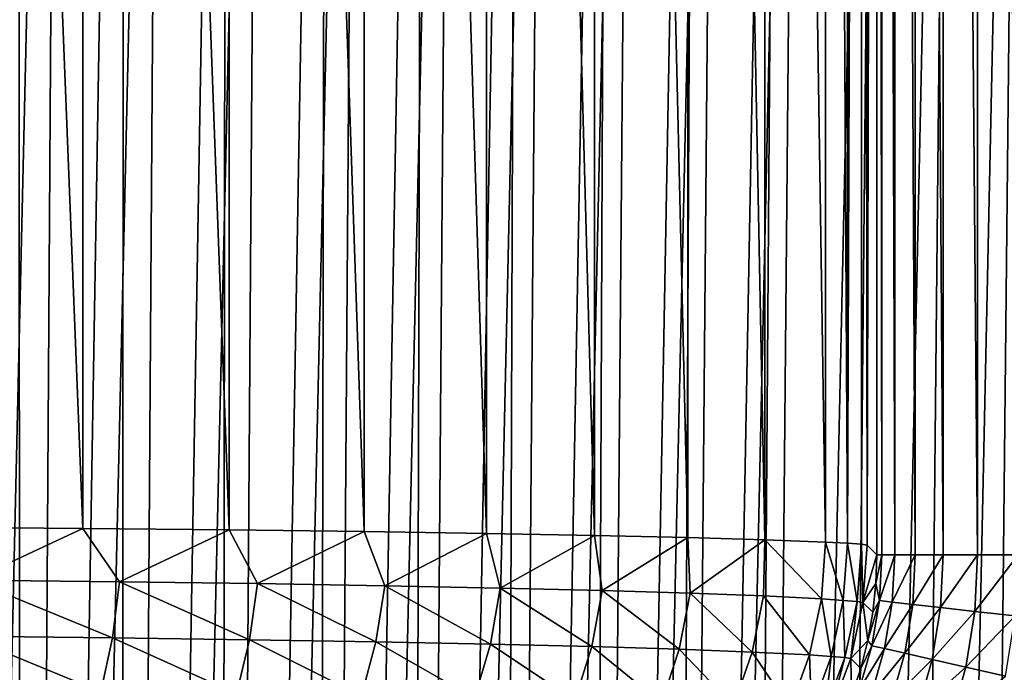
# Model space of a CAD drawing. Header units: millimetres. Extents: x -110 to 110, y 0 to 80.
# Tile 306 of 439: x 77.32 to 82.21, y 29.49 to 32.73. Entities that reach past the tile are written whole.
import ezdxf

# ---------------------------------------------------------------- set-up
doc = ezdxf.new("R2010")
doc.units = ezdxf.units.MM
doc.header["$LTSCALE"] = 59.460957
for name, color, linetype in [('127', 7, 'CONTINUOUS'), ('128', 7, 'CONTINUOUS'), ('129', 7, 'CONTINUOUS'), ('138', 7, 'CONTINUOUS'), ('139', 7, 'CONTINUOUS'), ('30', 7, 'CONTINUOUS'), ('54', 7, 'CONTINUOUS'), ('6', 7, 'CONTINUOUS'), ('71', 7, 'CONTINUOUS'), ('77', 7, 'CONTINUOUS'), ('84', 7, 'CONTINUOUS'), ('85', 7, 'CONTINUOUS')]:
    doc.layers.add(name, color=color, linetype=linetype)

msp = doc.modelspace()

# ---------------------------------------------------------------- linework, layer by layer
at = {"layer": '127', "color": 7, "linetype": 'CONTINUOUS'}
for points in [[(81.5784, 30.0689, 48.0349), (81.5292, 30.1181, 45.2163), (81.5088, 29.8336, 45.2117), (81.5784, 30.0689, 48.0349)], [(81.5734, 29.9268, 48.0373), (81.5784, 30.0689, 48.0349), (81.5088, 29.8336, 45.2117), (81.5734, 29.9268, 48.0373)], [(81.5583, 29.7849, 48.0395), (81.5734, 29.9268, 48.0373), (81.5088, 29.8336, 45.2117), (81.5583, 29.7849, 48.0395)], [(81.4481, 29.5548, 45.2079), (81.533, 29.6442, 48.0415), (81.5088, 29.8336, 45.2117), (81.4481, 29.5548, 45.2079)], [(81.533, 29.6442, 48.0415), (81.5583, 29.7849, 48.0395), (81.5088, 29.8336, 45.2117), (81.533, 29.6442, 48.0415)], [(81.4977, 29.5056, 48.0433), (81.533, 29.6442, 48.0415), (81.4481, 29.5548, 45.2079), (81.4977, 29.5056, 48.0433)], [(81.3483, 29.2876, 45.205), (81.4526, 29.3701, 48.0449), (81.4481, 29.5548, 45.2079), (81.3483, 29.2876, 45.205)], [(81.4526, 29.3701, 48.0449), (81.4977, 29.5056, 48.0433), (81.4481, 29.5548, 45.2079), (81.4526, 29.3701, 48.0449)]]:
    msp.add_3dface(points, dxfattribs=at)
at = {"layer": '128', "color": 7, "linetype": 'CONTINUOUS'}
for points in [[(81.3232, 30.1321, 43.8806), (81.3028, 29.8509, 43.8818), (81.4113, 29.8435, 44.3183), (81.3232, 30.1321, 43.8806)], [(81.4321, 30.1275, 44.319), (81.3232, 30.1321, 43.8806), (81.4113, 29.8435, 44.3183), (81.4321, 30.1275, 44.319)], [(81.4321, 30.1275, 44.319), (81.4113, 29.8435, 44.3183), (81.4803, 29.8386, 44.7632), (81.4321, 30.1275, 44.319)], [(81.501, 30.1228, 44.7659), (81.4321, 30.1275, 44.319), (81.4803, 29.8386, 44.7632), (81.501, 30.1228, 44.7659)], [(81.5088, 29.8336, 45.2117), (81.501, 30.1228, 44.7659), (81.4803, 29.8386, 44.7632), (81.5088, 29.8336, 45.2117)], [(81.5292, 30.1181, 45.2163), (81.501, 30.1228, 44.7659), (81.5088, 29.8336, 45.2117), (81.5292, 30.1181, 45.2163)], [(81.3028, 29.8509, 43.8818), (81.244, 29.5726, 43.8944), (81.3511, 29.5653, 44.3255), (81.3028, 29.8509, 43.8818)], [(81.4113, 29.8435, 44.3183), (81.3028, 29.8509, 43.8818), (81.3511, 29.5653, 44.3255), (81.4113, 29.8435, 44.3183)], [(81.4113, 29.8435, 44.3183), (81.3511, 29.5653, 44.3255), (81.4196, 29.5601, 44.7649), (81.4113, 29.8435, 44.3183)], [(81.4803, 29.8386, 44.7632), (81.4113, 29.8435, 44.3183), (81.4196, 29.5601, 44.7649), (81.4803, 29.8386, 44.7632)], [(81.4481, 29.5548, 45.2079), (81.4803, 29.8386, 44.7632), (81.4196, 29.5601, 44.7649), (81.4481, 29.5548, 45.2079)], [(81.4481, 29.5548, 45.2079), (81.5088, 29.8336, 45.2117), (81.4803, 29.8386, 44.7632), (81.4481, 29.5548, 45.2079)], [(81.244, 29.5726, 43.8944), (81.1479, 29.3057, 43.9183), (81.2529, 29.2985, 44.3406), (81.244, 29.5726, 43.8944)], [(81.3511, 29.5653, 44.3255), (81.244, 29.5726, 43.8944), (81.2529, 29.2985, 44.3406), (81.3511, 29.5653, 44.3255)], [(81.3511, 29.5653, 44.3255), (81.2529, 29.2985, 44.3406), (81.3202, 29.293, 44.771), (81.3511, 29.5653, 44.3255)], [(81.4196, 29.5601, 44.7649), (81.3511, 29.5653, 44.3255), (81.3202, 29.293, 44.771), (81.4196, 29.5601, 44.7649)], [(81.3483, 29.2876, 45.205), (81.4196, 29.5601, 44.7649), (81.3202, 29.293, 44.771), (81.3483, 29.2876, 45.205)], [(81.3483, 29.2876, 45.205), (81.4481, 29.5548, 45.2079), (81.4196, 29.5601, 44.7649), (81.3483, 29.2876, 45.205)]]:
    msp.add_3dface(points, dxfattribs=at)
at = {"layer": '129', "color": 7, "linetype": 'CONTINUOUS'}
for points in [[(77.6342, 30.2007, 38.8612), (76.857, 30.2071, 38.3928), (77.0819, 29.9442, 38.5374), (77.6342, 30.2007, 38.8612)], [(77.6342, 30.2007, 38.8612), (77.0819, 29.9442, 38.5374), (77.8159, 29.936, 39.0078), (77.6342, 30.2007, 38.8612)], [(78.3614, 30.1933, 39.4039), (77.6342, 30.2007, 38.8612), (77.8159, 29.936, 39.0078), (78.3614, 30.1933, 39.4039)], [(78.3614, 30.1933, 39.4039), (77.8159, 29.936, 39.0078), (78.502, 29.9266, 39.5457), (78.3614, 30.1933, 39.4039)], [(79.0317, 30.1849, 40.0156), (78.3614, 30.1933, 39.4039), (78.502, 29.9266, 39.5457), (79.0317, 30.1849, 40.0156)], [(79.0317, 30.1849, 40.0156), (78.502, 29.9266, 39.5457), (79.134, 29.9161, 40.1462), (79.0317, 30.1849, 40.0156)], [(79.6385, 30.1757, 40.6903), (79.0317, 30.1849, 40.0156), (79.134, 29.9161, 40.1462), (79.6385, 30.1757, 40.6903)], [(79.6385, 30.1757, 40.6903), (79.134, 29.9161, 40.1462), (79.7062, 29.9047, 40.8039), (79.6385, 30.1757, 40.6903)], [(80.1759, 30.1657, 41.4215), (79.6385, 30.1757, 40.6903), (79.7062, 29.9047, 40.8039), (80.1759, 30.1657, 41.4215)], [(80.1759, 30.1657, 41.4215), (79.7062, 29.9047, 40.8039), (80.2134, 29.8923, 41.5129), (80.1759, 30.1657, 41.4215)], [(80.6387, 30.155, 42.2021), (80.1759, 30.1657, 41.4215), (80.2134, 29.8923, 41.5129), (80.6387, 30.155, 42.2021)], [(80.6387, 30.155, 42.2021), (80.2134, 29.8923, 41.5129), (80.6511, 29.8791, 42.2668), (80.6387, 30.155, 42.2021)], [(81.0224, 30.1438, 43.0245), (80.6387, 30.155, 42.2021), (80.6511, 29.8791, 42.2668), (81.0224, 30.1438, 43.0245)], [(81.0224, 30.1438, 43.0245), (80.6511, 29.8791, 42.2668), (81.0154, 29.8653, 43.0588), (81.0224, 30.1438, 43.0245)], [(81.3028, 29.8509, 43.8818), (81.0224, 30.1438, 43.0245), (81.0154, 29.8653, 43.0588), (81.3028, 29.8509, 43.8818)], [(81.3232, 30.1321, 43.8806), (81.0224, 30.1438, 43.0245), (81.3028, 29.8509, 43.8818), (81.3232, 30.1321, 43.8806)], [(77.0512, 29.6653, 38.5858), (77.7804, 29.6571, 39.053), (77.0819, 29.9442, 38.5374), (77.0512, 29.6653, 38.5858)], [(77.0819, 29.9442, 38.5374), (77.7804, 29.6571, 39.053), (77.8159, 29.936, 39.0078), (77.0819, 29.9442, 38.5374)], [(77.7804, 29.6571, 39.053), (78.4619, 29.6478, 39.5873), (77.8159, 29.936, 39.0078), (77.7804, 29.6571, 39.053)], [(77.8159, 29.936, 39.0078), (78.4619, 29.6478, 39.5873), (78.502, 29.9266, 39.5457), (77.8159, 29.936, 39.0078)], [(78.4619, 29.6478, 39.5873), (79.0897, 29.6374, 40.1838), (78.502, 29.9266, 39.5457), (78.4619, 29.6478, 39.5873)], [(78.502, 29.9266, 39.5457), (79.0897, 29.6374, 40.1838), (79.134, 29.9161, 40.1462), (78.502, 29.9266, 39.5457)], [(79.0897, 29.6374, 40.1838), (79.658, 29.626, 40.8371), (79.134, 29.9161, 40.1462), (79.0897, 29.6374, 40.1838)], [(79.134, 29.9161, 40.1462), (79.658, 29.626, 40.8371), (79.7062, 29.9047, 40.8039), (79.134, 29.9161, 40.1462)], [(79.658, 29.626, 40.8371), (80.1619, 29.6137, 41.5414), (79.7062, 29.9047, 40.8039), (79.658, 29.626, 40.8371)], [(79.7062, 29.9047, 40.8039), (80.1619, 29.6137, 41.5414), (80.2134, 29.8923, 41.5129), (79.7062, 29.9047, 40.8039)], [(80.1619, 29.6137, 41.5414), (80.5967, 29.6006, 42.2902), (80.2134, 29.8923, 41.5129), (80.1619, 29.6137, 41.5414)], [(80.2134, 29.8923, 41.5129), (80.5967, 29.6006, 42.2902), (80.6511, 29.8791, 42.2668), (80.2134, 29.8923, 41.5129)], [(80.5967, 29.6006, 42.2902), (80.9584, 29.5869, 43.0769), (80.6511, 29.8791, 42.2668), (80.5967, 29.6006, 42.2902)], [(80.6511, 29.8791, 42.2668), (80.9584, 29.5869, 43.0769), (81.0154, 29.8653, 43.0588), (80.6511, 29.8791, 42.2668)], [(80.9584, 29.5869, 43.0769), (81.244, 29.5726, 43.8944), (81.0154, 29.8653, 43.0588), (80.9584, 29.5869, 43.0769)], [(81.244, 29.5726, 43.8944), (81.3028, 29.8509, 43.8818), (81.0154, 29.8653, 43.0588), (81.244, 29.5726, 43.8944)], [(77.0012, 29.3973, 38.668), (77.7223, 29.3892, 39.1301), (77.0512, 29.6653, 38.5858), (77.0012, 29.3973, 38.668)], [(77.0512, 29.6653, 38.5858), (77.7223, 29.3892, 39.1301), (77.7804, 29.6571, 39.053), (77.0512, 29.6653, 38.5858)], [(77.7223, 29.3892, 39.1301), (78.3964, 29.38, 39.6585), (77.7804, 29.6571, 39.053), (77.7223, 29.3892, 39.1301)], [(77.7804, 29.6571, 39.053), (78.3964, 29.38, 39.6585), (78.4619, 29.6478, 39.5873), (77.7804, 29.6571, 39.053)], [(78.3964, 29.38, 39.6585), (79.0173, 29.3697, 40.2484), (78.4619, 29.6478, 39.5873), (78.3964, 29.38, 39.6585)], [(78.4619, 29.6478, 39.5873), (79.0173, 29.3697, 40.2484), (79.0897, 29.6374, 40.1838), (78.4619, 29.6478, 39.5873)], [(79.0173, 29.3697, 40.2484), (79.5794, 29.3584, 40.8946), (79.0897, 29.6374, 40.1838), (79.0173, 29.3697, 40.2484)], [(79.0897, 29.6374, 40.1838), (79.5794, 29.3584, 40.8946), (79.658, 29.626, 40.8371), (79.0897, 29.6374, 40.1838)], [(79.5794, 29.3584, 40.8946), (80.0777, 29.3463, 41.5911), (79.658, 29.626, 40.8371), (79.5794, 29.3584, 40.8946)], [(79.658, 29.626, 40.8371), (80.0777, 29.3463, 41.5911), (80.1619, 29.6137, 41.5414), (79.658, 29.626, 40.8371)], [(80.0777, 29.3463, 41.5911), (80.5077, 29.3334, 42.3317), (80.1619, 29.6137, 41.5414), (80.0777, 29.3463, 41.5911)], [(80.1619, 29.6137, 41.5414), (80.5077, 29.3334, 42.3317), (80.5967, 29.6006, 42.2902), (80.1619, 29.6137, 41.5414)], [(80.5077, 29.3334, 42.3317), (80.8655, 29.3198, 43.1098), (80.5967, 29.6006, 42.2902), (80.5077, 29.3334, 42.3317)], [(80.5967, 29.6006, 42.2902), (80.8655, 29.3198, 43.1098), (80.9584, 29.5869, 43.0769), (80.5967, 29.6006, 42.2902)], [(80.8655, 29.3198, 43.1098), (81.1479, 29.3057, 43.9183), (80.9584, 29.5869, 43.0769), (80.8655, 29.3198, 43.1098)], [(81.1479, 29.3057, 43.9183), (81.244, 29.5726, 43.8944), (80.9584, 29.5869, 43.0769), (81.1479, 29.3057, 43.9183)]]:
    msp.add_3dface(points, dxfattribs=at)
at = {"layer": '138', "color": 7, "linetype": 'CONTINUOUS'}
for points in [[(81.5734, 29.9268, 48.0373), (81.5907, 29.8422, 48.3171), (81.6028, 30.0689, 48.3135), (81.5734, 29.9268, 48.0373)], [(81.5784, 30.0689, 48.0349), (81.5734, 29.9268, 48.0373), (81.6028, 30.0689, 48.3135), (81.5784, 30.0689, 48.0349)], [(81.5907, 29.8422, 48.3171), (81.6667, 30.0689, 48.5887), (81.6028, 30.0689, 48.3135), (81.5907, 29.8422, 48.3171)], [(81.6547, 29.835, 48.5922), (81.6667, 30.0689, 48.5887), (81.5907, 29.8422, 48.3171), (81.6547, 29.835, 48.5922)], [(81.6547, 29.835, 48.5922), (81.7687, 30.0689, 48.8521), (81.6667, 30.0689, 48.5887), (81.6547, 29.835, 48.5922)], [(81.7565, 29.8235, 48.8554), (81.7687, 30.0689, 48.8521), (81.6547, 29.835, 48.5922), (81.7565, 29.8235, 48.8554)], [(81.7565, 29.8235, 48.8554), (81.9068, 30.0689, 49.0985), (81.7687, 30.0689, 48.8521), (81.7565, 29.8235, 48.8554)], [(81.8942, 29.808, 49.1016), (81.9068, 30.0689, 49.0985), (81.7565, 29.8235, 48.8554), (81.8942, 29.808, 49.1016)], [(81.8942, 29.808, 49.1016), (82.0782, 30.0689, 49.323), (81.9068, 30.0689, 49.0985), (81.8942, 29.808, 49.1016)], [(82.0649, 29.7887, 49.3258), (82.0782, 30.0689, 49.323), (81.8942, 29.808, 49.1016), (82.0649, 29.7887, 49.3258)], [(82.0649, 29.7887, 49.3258), (82.2796, 30.0689, 49.5211), (82.0782, 30.0689, 49.323), (82.0649, 29.7887, 49.3258)], [(82.2654, 29.7662, 49.5235), (82.2796, 30.0689, 49.5211), (82.0649, 29.7887, 49.3258), (82.2654, 29.7662, 49.5235)], [(81.5734, 29.9268, 48.0373), (81.5583, 29.7849, 48.0395), (81.5907, 29.8422, 48.3171), (81.5734, 29.9268, 48.0373)], [(81.533, 29.6442, 48.0415), (81.5532, 29.6182, 48.3203), (81.5907, 29.8422, 48.3171), (81.533, 29.6442, 48.0415)], [(81.5583, 29.7849, 48.0395), (81.533, 29.6442, 48.0415), (81.5907, 29.8422, 48.3171), (81.5583, 29.7849, 48.0395)], [(81.5532, 29.6182, 48.3203), (81.6547, 29.835, 48.5922), (81.5907, 29.8422, 48.3171), (81.5532, 29.6182, 48.3203)], [(81.6164, 29.6037, 48.5952), (81.6547, 29.835, 48.5922), (81.5532, 29.6182, 48.3203), (81.6164, 29.6037, 48.5952)], [(81.6164, 29.6037, 48.5952), (81.7565, 29.8235, 48.8554), (81.6547, 29.835, 48.5922), (81.6164, 29.6037, 48.5952)], [(81.7167, 29.5809, 48.8583), (81.7565, 29.8235, 48.8554), (81.6164, 29.6037, 48.5952), (81.7167, 29.5809, 48.8583)], [(81.7167, 29.5809, 48.8583), (81.8942, 29.808, 49.1016), (81.7565, 29.8235, 48.8554), (81.7167, 29.5809, 48.8583)], [(81.8521, 29.5499, 49.1042), (81.8942, 29.808, 49.1016), (81.7167, 29.5809, 48.8583), (81.8521, 29.5499, 49.1042)], [(81.8521, 29.5499, 49.1042), (82.0649, 29.7887, 49.3258), (81.8942, 29.808, 49.1016), (81.8521, 29.5499, 49.1042)], [(82.02, 29.5116, 49.3282), (82.0649, 29.7887, 49.3258), (81.8521, 29.5499, 49.1042), (82.02, 29.5116, 49.3282)], [(82.02, 29.5116, 49.3282), (82.2654, 29.7662, 49.5235), (82.0649, 29.7887, 49.3258), (82.02, 29.5116, 49.3282)], [(82.217, 29.4667, 49.5256), (82.2654, 29.7662, 49.5235), (82.02, 29.5116, 49.3282), (82.217, 29.4667, 49.5256)], [(81.533, 29.6442, 48.0415), (81.4977, 29.5056, 48.0433), (81.5532, 29.6182, 48.3203), (81.533, 29.6442, 48.0415)], [(81.4977, 29.5056, 48.0433), (81.4907, 29.3998, 48.3229), (81.5532, 29.6182, 48.3203), (81.4977, 29.5056, 48.0433)], [(81.4907, 29.3998, 48.3229), (81.6164, 29.6037, 48.5952), (81.5532, 29.6182, 48.3203), (81.4907, 29.3998, 48.3229)], [(81.5522, 29.3782, 48.5978), (81.6164, 29.6037, 48.5952), (81.4907, 29.3998, 48.3229), (81.5522, 29.3782, 48.5978)], [(81.5522, 29.3782, 48.5978), (81.7167, 29.5809, 48.8583), (81.6164, 29.6037, 48.5952), (81.5522, 29.3782, 48.5978)], [(81.6497, 29.3442, 48.8607), (81.7167, 29.5809, 48.8583), (81.5522, 29.3782, 48.5978), (81.6497, 29.3442, 48.8607)], [(81.6497, 29.3442, 48.8607), (81.8521, 29.5499, 49.1042), (81.7167, 29.5809, 48.8583), (81.6497, 29.3442, 48.8607)], [(81.7812, 29.2982, 49.1065), (81.8521, 29.5499, 49.1042), (81.6497, 29.3442, 48.8607), (81.7812, 29.2982, 49.1065)], [(81.7812, 29.2982, 49.1065), (82.02, 29.5116, 49.3282), (81.8521, 29.5499, 49.1042), (81.7812, 29.2982, 49.1065)], [(81.4977, 29.5056, 48.0433), (81.4526, 29.3701, 48.0449), (81.4907, 29.3998, 48.3229), (81.4977, 29.5056, 48.0433)], [(81.944, 29.2412, 49.3302), (82.02, 29.5116, 49.3282), (81.7812, 29.2982, 49.1065), (81.944, 29.2412, 49.3302)], [(81.944, 29.2412, 49.3302), (82.217, 29.4667, 49.5256), (82.02, 29.5116, 49.3282), (81.944, 29.2412, 49.3302)]]:
    msp.add_3dface(points, dxfattribs=at)
at = {"layer": '139', "color": 7, "linetype": 'CONTINUOUS'}
for points in [[(81.5784, 49.9311, 48.0349), (81.6028, 30.0689, 48.3135), (81.6028, 49.9311, 48.3135), (81.5784, 49.9311, 48.0349)], [(81.5784, 49.9311, 48.0349), (81.5784, 30.0689, 48.0349), (81.6028, 30.0689, 48.3135), (81.5784, 49.9311, 48.0349)], [(81.6028, 30.0689, 48.3135), (81.6667, 30.0689, 48.5887), (81.6028, 49.9311, 48.3135), (81.6028, 30.0689, 48.3135)], [(81.6028, 49.9311, 48.3135), (81.6667, 30.0689, 48.5887), (81.6667, 49.9311, 48.5887), (81.6028, 49.9311, 48.3135)], [(81.6667, 30.0689, 48.5887), (81.7687, 30.0689, 48.8521), (81.6667, 49.9311, 48.5887), (81.6667, 30.0689, 48.5887)], [(81.6667, 49.9311, 48.5887), (81.7687, 30.0689, 48.8521), (81.7687, 49.9311, 48.8521), (81.6667, 49.9311, 48.5887)], [(81.7687, 30.0689, 48.8521), (81.9068, 30.0689, 49.0985), (81.7687, 49.9311, 48.8521), (81.7687, 30.0689, 48.8521)], [(81.7687, 49.9311, 48.8521), (81.9068, 30.0689, 49.0985), (81.9068, 49.9311, 49.0985), (81.7687, 49.9311, 48.8521)], [(81.9068, 49.9311, 49.0985), (82.0782, 30.0689, 49.323), (82.0782, 49.9311, 49.323), (81.9068, 49.9311, 49.0985)], [(81.9068, 30.0689, 49.0985), (82.0782, 30.0689, 49.323), (81.9068, 49.9311, 49.0985), (81.9068, 30.0689, 49.0985)], [(82.0782, 30.0689, 49.323), (82.2796, 30.0689, 49.5211), (82.0782, 49.9311, 49.323), (82.0782, 30.0689, 49.323)], [(82.0782, 49.9311, 49.323), (82.2796, 30.0689, 49.5211), (82.2796, 49.9311, 49.5211), (82.0782, 49.9311, 49.323)]]:
    msp.add_3dface(points, dxfattribs=at)
at = {"layer": '30', "color": 7, "linetype": 'CONTINUOUS'}
for points in [[(76.8135, 9.2948, 35.6091), (77.3159, 40, 35.2364), (77.3236, 9.2948, 35.8252), (76.8135, 9.2948, 35.6091)], [(77.3159, 40, 35.2364), (77.8371, 40, 35.4738), (77.3236, 9.2948, 35.8252), (77.3159, 40, 35.2364)], [(77.3236, 9.2948, 35.8252), (77.8371, 40, 35.4738), (77.8229, 9.2948, 36.0652), (77.3236, 9.2948, 35.8252)], [(77.8229, 9.2948, 36.0652), (78.3467, 40, 35.7353), (78.3102, 9.2948, 36.3285), (77.8229, 9.2948, 36.0652)], [(77.8371, 40, 35.4738), (78.3467, 40, 35.7353), (77.8229, 9.2948, 36.0652), (77.8371, 40, 35.4738)], [(78.3102, 9.2948, 36.3285), (78.8434, 40, 36.0203), (78.7846, 9.2948, 36.6145), (78.3102, 9.2948, 36.3285)], [(78.3467, 40, 35.7353), (78.8434, 40, 36.0203), (78.3102, 9.2948, 36.3285), (78.3467, 40, 35.7353)], [(78.7846, 9.2948, 36.6145), (79.3263, 40, 36.3283), (79.2449, 9.2948, 36.9227), (78.7846, 9.2948, 36.6145)], [(78.8434, 40, 36.0203), (79.3263, 40, 36.3283), (78.7846, 9.2948, 36.6145), (78.8434, 40, 36.0203)], [(79.2449, 9.2948, 36.9227), (79.7943, 40, 36.6585), (79.6902, 9.2948, 37.2523), (79.2449, 9.2948, 36.9227)], [(79.3263, 40, 36.3283), (79.7943, 40, 36.6585), (79.2449, 9.2948, 36.9227), (79.3263, 40, 36.3283)], [(79.6902, 9.2948, 37.2523), (80.2463, 40, 37.0102), (80.1193, 9.2948, 37.6026), (79.6902, 9.2948, 37.2523)], [(79.7943, 40, 36.6585), (80.2463, 40, 37.0102), (79.6902, 9.2948, 37.2523), (79.7943, 40, 36.6585)], [(80.1193, 9.2948, 37.6026), (80.6814, 40, 37.3826), (80.5315, 9.2948, 37.9727), (80.1193, 9.2948, 37.6026)], [(80.2463, 40, 37.0102), (80.6814, 40, 37.3826), (80.1193, 9.2948, 37.6026), (80.2463, 40, 37.0102)], [(80.5315, 9.2948, 37.9727), (81.0987, 40, 37.775), (81.0076, 27.3409, 37.996), (80.5315, 9.2948, 37.9727)], [(80.6814, 40, 37.3826), (81.0987, 40, 37.775), (80.5315, 9.2948, 37.9727), (80.6814, 40, 37.3826)]]:
    msp.add_3dface(points, dxfattribs=at)
at = {"layer": '54', "color": 7, "linetype": 'CONTINUOUS'}
for points in [[(77.3236, 9.2948, -35.8252), (77.5203, 40, -35.326), (76.8135, 9.2948, -35.6091), (77.3236, 9.2948, -35.8252)], [(77.5203, 40, -35.326), (77.0009, 40, -35.1068), (76.8135, 9.2948, -35.6091), (77.5203, 40, -35.326)], [(77.8229, 9.2948, -36.0652), (78.0291, 40, -35.5688), (77.3236, 9.2948, -35.8252), (77.8229, 9.2948, -36.0652)], [(78.0291, 40, -35.5688), (77.5203, 40, -35.326), (77.3236, 9.2948, -35.8252), (78.0291, 40, -35.5688)], [(78.3102, 9.2948, -36.3285), (78.5262, 40, -35.8348), (77.8229, 9.2948, -36.0652), (78.3102, 9.2948, -36.3285)], [(78.5262, 40, -35.8348), (78.0291, 40, -35.5688), (77.8229, 9.2948, -36.0652), (78.5262, 40, -35.8348)], [(79.0105, 40, -36.1233), (78.5262, 40, -35.8348), (78.3102, 9.2948, -36.3285), (79.0105, 40, -36.1233)], [(78.7846, 9.2948, -36.6145), (79.0105, 40, -36.1233), (78.3102, 9.2948, -36.3285), (78.7846, 9.2948, -36.6145)], [(79.4811, 40, -36.4339), (79.0105, 40, -36.1233), (78.7846, 9.2948, -36.6145), (79.4811, 40, -36.4339)], [(79.2449, 9.2948, -36.9227), (79.4811, 40, -36.4339), (78.7846, 9.2948, -36.6145), (79.2449, 9.2948, -36.9227)], [(79.9368, 40, -36.7657), (79.4811, 40, -36.4339), (79.2449, 9.2948, -36.9227), (79.9368, 40, -36.7657)], [(79.6902, 9.2948, -37.2523), (79.9368, 40, -36.7657), (79.2449, 9.2948, -36.9227), (79.6902, 9.2948, -37.2523)], [(80.3768, 40, -37.1182), (79.9368, 40, -36.7657), (79.6902, 9.2948, -37.2523), (80.3768, 40, -37.1182)], [(80.1193, 9.2948, -37.6026), (80.3768, 40, -37.1182), (79.6902, 9.2948, -37.2523), (80.1193, 9.2948, -37.6026)], [(80.8001, 40, -37.4906), (80.3768, 40, -37.1182), (80.1193, 9.2948, -37.6026), (80.8001, 40, -37.4906)], [(80.5315, 9.2948, -37.9727), (80.8001, 40, -37.4906), (80.1193, 9.2948, -37.6026), (80.5315, 9.2948, -37.9727)], [(81.2059, 40, -37.882), (80.8001, 40, -37.4906), (80.5315, 9.2948, -37.9727), (81.2059, 40, -37.882)], [(80.9256, 9.2948, -38.362), (81.2059, 40, -37.882), (80.5315, 9.2948, -37.9727), (80.9256, 9.2948, -38.362)], [(81.5932, 40, -38.2917), (81.2059, 40, -37.882), (80.9256, 9.2948, -38.362), (81.5932, 40, -38.2917)], [(81.3009, 9.2948, -38.7694), (81.5932, 40, -38.2917), (80.9256, 9.2948, -38.362), (81.3009, 9.2948, -38.7694)], [(81.9612, 40, -38.7188), (81.5932, 40, -38.2917), (81.3009, 9.2948, -38.7694), (81.9612, 40, -38.7188)], [(81.6566, 9.2948, -39.1941), (81.9612, 40, -38.7188), (81.3009, 9.2948, -38.7694), (81.6566, 9.2948, -39.1941)], [(82.3092, 40, -39.1623), (81.9612, 40, -38.7188), (81.6566, 9.2948, -39.1941), (82.3092, 40, -39.1623)], [(81.9917, 9.2948, -39.6352), (82.3092, 40, -39.1623), (81.6566, 9.2948, -39.1941), (81.9917, 9.2948, -39.6352)], [(82.6364, 40, -39.6214), (82.3092, 40, -39.1623), (81.9917, 9.2948, -39.6352), (82.6364, 40, -39.6214)], [(82.3057, 9.2948, -40.0916), (82.6364, 40, -39.6214), (81.9917, 9.2948, -39.6352), (82.3057, 9.2948, -40.0916)]]:
    msp.add_3dface(points, dxfattribs=at)
at = {"layer": '6', "color": 7, "linetype": 'CONTINUOUS'}
for points in [[(110, 0, -55), (-110, 0, -55), (110, 80, -55), (110, 0, -55)], [(110, 80, -55), (-110, 0, -55), (-110, 80, -55), (110, 80, -55)]]:
    msp.add_3dface(points, dxfattribs=at)
at = {"layer": '71', "color": 7, "linetype": 'CONTINUOUS'}
for points in [[(81.0076, 27.3409, 37.996), (81.0987, 40, 37.775), (88, 14.9825, 38.2117), (81.0076, 27.3409, 37.996)], [(88, 14.9825, 38.2117), (81.0987, 40, 37.775), (88, 40, 37.775), (88, 14.9825, 38.2117)]]:
    msp.add_3dface(points, dxfattribs=at)
at = {"layer": '77', "color": 7, "linetype": 'CONTINUOUS'}
for points in [[(80.6387, 49.845, 42.2021), (80.1759, 49.8343, 41.4215), (80.6387, 30.155, 42.2021), (80.6387, 49.845, 42.2021)], [(81.0224, 49.8562, 43.0245), (80.6387, 49.845, 42.2021), (81.0224, 30.1438, 43.0245), (81.0224, 49.8562, 43.0245)], [(81.0224, 30.1438, 43.0245), (80.6387, 49.845, 42.2021), (80.6387, 30.155, 42.2021), (81.0224, 30.1438, 43.0245)], [(81.3232, 49.8679, 43.8806), (81.0224, 49.8562, 43.0245), (81.3232, 30.1321, 43.8806), (81.3232, 49.8679, 43.8806)], [(81.3232, 30.1321, 43.8806), (81.0224, 49.8562, 43.0245), (81.0224, 30.1438, 43.0245), (81.3232, 30.1321, 43.8806)], [(77.6342, 49.7993, 38.8612), (76.857, 49.7929, 38.3928), (77.6342, 30.2007, 38.8612), (77.6342, 49.7993, 38.8612)], [(77.6342, 30.2007, 38.8612), (76.857, 49.7929, 38.3928), (76.857, 30.2071, 38.3928), (77.6342, 30.2007, 38.8612)], [(78.3614, 49.8067, 39.4039), (77.6342, 49.7993, 38.8612), (78.3614, 30.1933, 39.4039), (78.3614, 49.8067, 39.4039)], [(78.3614, 30.1933, 39.4039), (77.6342, 49.7993, 38.8612), (77.6342, 30.2007, 38.8612), (78.3614, 30.1933, 39.4039)], [(79.0317, 49.8151, 40.0156), (78.3614, 49.8067, 39.4039), (79.0317, 30.1849, 40.0156), (79.0317, 49.8151, 40.0156)], [(79.0317, 30.1849, 40.0156), (78.3614, 49.8067, 39.4039), (78.3614, 30.1933, 39.4039), (79.0317, 30.1849, 40.0156)], [(79.6385, 49.8243, 40.6903), (79.0317, 49.8151, 40.0156), (79.6385, 30.1757, 40.6903), (79.6385, 49.8243, 40.6903)], [(79.6385, 30.1757, 40.6903), (79.0317, 49.8151, 40.0156), (79.0317, 30.1849, 40.0156), (79.6385, 30.1757, 40.6903)], [(80.1759, 49.8343, 41.4215), (79.6385, 49.8243, 40.6903), (80.1759, 30.1657, 41.4215), (80.1759, 49.8343, 41.4215)], [(80.1759, 30.1657, 41.4215), (79.6385, 49.8243, 40.6903), (79.6385, 30.1757, 40.6903), (80.1759, 30.1657, 41.4215)], [(80.6387, 30.155, 42.2021), (80.1759, 49.8343, 41.4215), (80.1759, 30.1657, 41.4215), (80.6387, 30.155, 42.2021)]]:
    msp.add_3dface(points, dxfattribs=at)
at = {"layer": '84', "color": 7, "linetype": 'CONTINUOUS'}
for points in [[(81.5784, 30.0689, 48.0349), (81.5784, 49.9311, 48.0349), (81.5292, 30.1181, 45.2163), (81.5784, 30.0689, 48.0349)], [(81.5292, 30.1181, 45.2163), (81.5784, 49.9311, 48.0349), (81.5292, 49.8819, 45.2163), (81.5292, 30.1181, 45.2163)]]:
    msp.add_3dface(points, dxfattribs=at)
at = {"layer": '85', "color": 7, "linetype": 'CONTINUOUS'}
for points in [[(81.432, 49.8725, 44.3186), (81.3232, 49.8679, 43.8806), (81.4321, 30.1275, 44.319), (81.432, 49.8725, 44.3186)], [(81.3232, 49.8679, 43.8806), (81.3232, 30.1321, 43.8806), (81.4321, 30.1275, 44.319), (81.3232, 49.8679, 43.8806)], [(81.501, 49.8772, 44.7655), (81.432, 49.8725, 44.3186), (81.4321, 30.1275, 44.319), (81.501, 49.8772, 44.7655)], [(81.501, 30.1228, 44.7659), (81.501, 49.8772, 44.7655), (81.4321, 30.1275, 44.319), (81.501, 30.1228, 44.7659)], [(81.5292, 30.1181, 45.2163), (81.5292, 49.8819, 45.2163), (81.501, 49.8772, 44.7655), (81.5292, 30.1181, 45.2163)], [(81.5292, 30.1181, 45.2163), (81.501, 49.8772, 44.7655), (81.501, 30.1228, 44.7659), (81.5292, 30.1181, 45.2163)]]:
    msp.add_3dface(points, dxfattribs=at)

doc.saveas('drawing.dxf')
